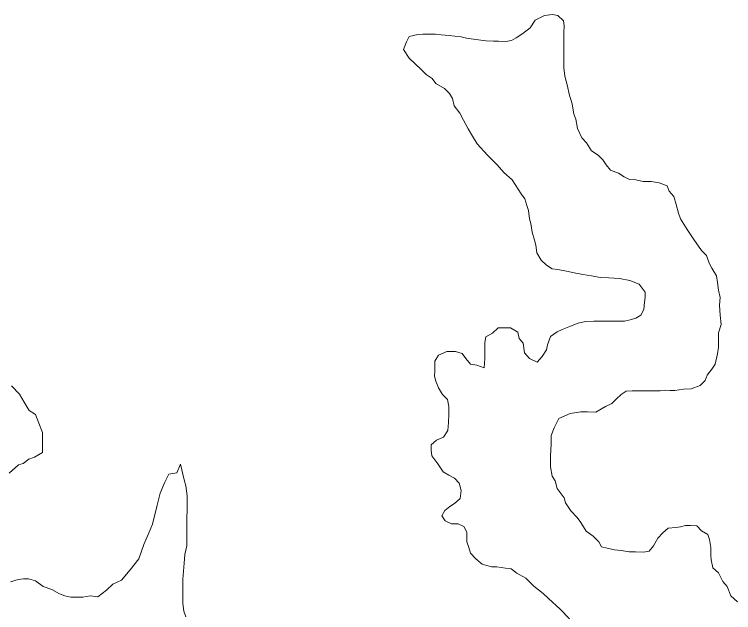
# Model space of a CAD drawing. Extents: x 553962 to 842807, y 8883888 to 9032388.
# Drawn here: x 803038.8 to 803330.3, y 9015772.2 to 9016014.6 of the extents above; entities that cross this region are included whole.
import ezdxf

# ---------------------------------------------------------------- set-up
doc = ezdxf.new("R2010")
doc.units = 0
doc.header["$LTSCALE"] = 200
doc.layers.add('1', color=7, linetype='Continuous', lineweight=13)

msp = doc.modelspace()

# ---------------------------------------------------------------- linework, layer by layer
at = {"layer": '1'}
for points in [[(803259, 9016014.2), (803256.8, 9016014.6), (803253.6, 9016014.2), (803249.9, 9016012.2), (803247.8, 9016009.2), (803244.9, 9016006.8), (803242.1, 9016005.1), (803240.2, 9016004), (803238, 9016003.6), (803235, 9016003.7), (803233, 9016003.7), (803230, 9016003.9), (803227.8, 9016004.2), (803224.8, 9016004.5), (803222, 9016005), (803219.8, 9016005.5), (803217.3, 9016005.8), (803215, 9016006), (803211.8, 9016006.3), (803209.5, 9016006.6), (803207.5, 9016006.6), (803204.3, 9016006.6), (803202.3, 9016006.4), (803198.8, 9016005.6), (803197.7, 9016003.5), (803197.7, 9016003.5)], [(803259, 9016014.2), (803256.8, 9016014.6), (803253.6, 9016014.2), (803249.9, 9016012.2), (803247.8, 9016009.2), (803244.9, 9016006.8), (803242.1, 9016005.1), (803240.2, 9016004), (803238, 9016003.6), (803235, 9016003.7), (803233, 9016003.7), (803230, 9016003.9), (803227.8, 9016004.2), (803224.8, 9016004.5), (803222, 9016005), (803219.8, 9016005.5), (803217.3, 9016005.8), (803215, 9016006), (803211.8, 9016006.3), (803209.5, 9016006.6), (803207.5, 9016006.6), (803204.3, 9016006.6), (803202.3, 9016006.4), (803198.8, 9016005.6), (803197.7, 9016003.5), (803197.7, 9016003.5)], [(803259, 9016014.2), (803256.8, 9016014.6), (803253.6, 9016014.2), (803249.9, 9016012.2), (803247.8, 9016009.2), (803244.9, 9016006.8), (803242.1, 9016005.1), (803240.2, 9016004), (803238, 9016003.6), (803235, 9016003.7), (803233, 9016003.7), (803230, 9016003.9), (803227.8, 9016004.2), (803224.8, 9016004.5), (803222, 9016005), (803219.8, 9016005.5), (803217.3, 9016005.8), (803215, 9016006), (803211.8, 9016006.3), (803209.5, 9016006.6), (803207.5, 9016006.6), (803204.3, 9016006.6), (803202.3, 9016006.4), (803198.8, 9016005.6), (803197.7, 9016003.5), (803197.7, 9016003.5)], [(803261.4, 9015993), (803261.5, 9015995), (803261.5, 9015998), (803261.5, 9016000.5), (803261.5, 9016002.7), (803261.5, 9016005), (803261.5, 9016007.2), (803261.6, 9016010), (803261.3, 9016012), (803259, 9016014.2)], [(803261.4, 9015993), (803261.5, 9015995), (803261.5, 9015998), (803261.5, 9016000.5), (803261.5, 9016002.7), (803261.5, 9016005), (803261.5, 9016007.2), (803261.6, 9016010), (803261.3, 9016012), (803259, 9016014.2)], [(803261.4, 9015993), (803261.5, 9015995), (803261.5, 9015998), (803261.5, 9016000.5), (803261.5, 9016002.7), (803261.5, 9016005), (803261.5, 9016007.2), (803261.6, 9016010), (803261.3, 9016012), (803259, 9016014.2)], [(803197.7, 9016003.5), (803196.5, 9016000.4), (803198.8, 9015996.8), (803203.7, 9015992.3), (803205.6, 9015990.3), (803208.1, 9015988.6), (803209.6, 9015986.6), (803213.1, 9015984.5), (803215.1, 9015982.5), (803216.3, 9015980.5), (803217, 9015977.5), (803219.3, 9015974.5), (803220.8, 9015971.7), (803222.7, 9015968.2), (803224.5, 9015965.2), (803226.4, 9015962.2), (803230.5, 9015957.6), (803234.4, 9015953.6), (803237.1, 9015950.5), (803240.5, 9015947.5), (803244.2, 9015941.9), (803245.7, 9015939.8), (803246.4, 9015937.1), (803247.2, 9015935.1), (803247.6, 9015931.8), (803248.1, 9015929.8), (803248.6, 9015926.3), (803249.6, 9015923.1), (803250.1, 9015921.1), (803250.5, 9015918), (803252.3, 9015915), (803254.5, 9015913), (803256.7, 9015911.5), (803259, 9015911.2), (803262.5, 9015910.5), (803265.7, 9015909.9), (803269.2, 9015909.2), (803272.7, 9015908.6), (803276.2, 9015907.9), (803279.7, 9015907.8), (803284, 9015907.6), (803288.2, 9015906.8), (803292, 9015905.2), (803294.4, 9015902), (803294.4, 9015900), (803294.1, 9015898), (803293.9, 9015895), (803292.6, 9015892.7), (803290.6, 9015891.5), (803288.3, 9015890.8), (803286.1, 9015890.3), (803283.6, 9015890.3), (803280.1, 9015890.3), (803276.6, 9015890.3), (803273.6, 9015890.3), (803270.3, 9015890.1), (803267.3, 9015889.4), (803264.1, 9015888.2), (803260.8, 9015886.9), (803258.8, 9015885.9), (803256, 9015884), (803254.8, 9015880.7), (803254.5, 9015878.7), (803252.7, 9015876), (803250.7, 9015873.7), (803247.5, 9015875.2), (803245.5, 9015877.5), (803245, 9015881.3), (803243.3, 9015883.3), (803242.8, 9015885.8), (803239.8, 9015887.6), (803237.8, 9015887.6), (803234.8, 9015887.6), (803232.5, 9015885.4), (803229.8, 9015883.9), (803229.5, 9015881.6), (803229.5, 9015878.4), (803229.4, 9015875.1), (803229.2, 9015871.4), (803226.2, 9015872.4), (803223.7, 9015872.9), (803221.7, 9015875.2), (803220.2, 9015877.2), (803217.5, 9015878), (803214, 9015878), (803210.7, 9015876.5), (803209.2, 9015874), (803209.2, 9015870.2), (803209.1, 9015868), (803209.6, 9015866), (803210.6, 9015863.2), (803212.3, 9015860.5), (803214.3, 9015858.5), (803214.8, 9015855.7), (803214.8, 9015852.4), (803214.7, 9015849.2), (803214.5, 9015845.9), (803212.7, 9015843.2), (803209.9, 9015842), (803207.7, 9015840.2), (803207.7, 9015838)], [(803197.7, 9016003.5), (803196.5, 9016000.4), (803198.8, 9015996.8), (803203.7, 9015992.3), (803205.6, 9015990.3), (803208.1, 9015988.6), (803209.6, 9015986.6), (803213.1, 9015984.5), (803215.1, 9015982.5), (803216.3, 9015980.5), (803217, 9015977.5), (803219.3, 9015974.5), (803220.8, 9015971.7), (803222.7, 9015968.2), (803224.5, 9015965.2), (803226.4, 9015962.2), (803230.5, 9015957.6), (803234.4, 9015953.6), (803237.1, 9015950.5), (803240.5, 9015947.5), (803244.2, 9015941.9), (803245.7, 9015939.8), (803246.4, 9015937.1), (803247.2, 9015935.1), (803247.6, 9015931.8), (803248.1, 9015929.8), (803248.6, 9015926.3), (803249.6, 9015923.1), (803250.1, 9015921.1), (803250.5, 9015918), (803252.3, 9015915), (803254.5, 9015913), (803256.7, 9015911.5), (803259, 9015911.2), (803262.5, 9015910.5), (803265.7, 9015909.9), (803269.2, 9015909.2), (803272.7, 9015908.6), (803276.2, 9015907.9), (803279.7, 9015907.8), (803284, 9015907.6), (803288.2, 9015906.8), (803292, 9015905.2), (803294.4, 9015902), (803294.4, 9015900), (803294.1, 9015898), (803293.9, 9015895), (803292.6, 9015892.7), (803290.6, 9015891.5), (803288.3, 9015890.8), (803286.1, 9015890.3), (803283.6, 9015890.3), (803280.1, 9015890.3), (803276.6, 9015890.3), (803273.6, 9015890.3), (803270.3, 9015890.1), (803267.3, 9015889.4), (803264.1, 9015888.2), (803260.8, 9015886.9), (803258.8, 9015885.9), (803256, 9015884), (803254.8, 9015880.7), (803254.5, 9015878.7), (803252.7, 9015876), (803250.7, 9015873.7), (803247.5, 9015875.2), (803245.5, 9015877.5), (803245, 9015881.3), (803243.3, 9015883.3), (803242.8, 9015885.8), (803239.8, 9015887.6), (803237.8, 9015887.6), (803234.8, 9015887.6), (803232.5, 9015885.4), (803229.8, 9015883.9), (803229.5, 9015881.6), (803229.5, 9015878.4), (803229.4, 9015875.1), (803229.2, 9015871.4), (803226.2, 9015872.4), (803223.7, 9015872.9), (803221.7, 9015875.2), (803220.2, 9015877.2), (803217.5, 9015878), (803214, 9015878), (803210.7, 9015876.5), (803209.2, 9015874), (803209.2, 9015870.2), (803209.1, 9015868), (803209.6, 9015866), (803210.6, 9015863.2), (803212.3, 9015860.5), (803214.3, 9015858.5), (803214.8, 9015855.7), (803214.8, 9015852.4), (803214.7, 9015849.2), (803214.5, 9015845.9), (803212.7, 9015843.2), (803209.9, 9015842), (803207.7, 9015840.2), (803207.7, 9015838)], [(803197.7, 9016003.5), (803196.5, 9016000.4), (803198.8, 9015996.8), (803203.7, 9015992.3), (803205.6, 9015990.3), (803208.1, 9015988.6), (803209.6, 9015986.6), (803213.1, 9015984.5), (803215.1, 9015982.5), (803216.3, 9015980.5), (803217, 9015977.5), (803219.3, 9015974.5), (803220.8, 9015971.7), (803222.7, 9015968.2), (803224.5, 9015965.2), (803226.4, 9015962.2), (803230.5, 9015957.6), (803234.4, 9015953.6), (803237.1, 9015950.5), (803240.5, 9015947.5), (803244.2, 9015941.9), (803245.7, 9015939.8), (803246.4, 9015937.1), (803247.2, 9015935.1), (803247.6, 9015931.8), (803248.1, 9015929.8), (803248.6, 9015926.3), (803249.6, 9015923.1), (803250.1, 9015921.1), (803250.5, 9015918), (803252.3, 9015915), (803254.5, 9015913), (803256.7, 9015911.5), (803259, 9015911.2), (803262.5, 9015910.5), (803265.7, 9015909.9), (803269.2, 9015909.2), (803272.7, 9015908.6), (803276.2, 9015907.9), (803279.7, 9015907.8), (803284, 9015907.6), (803288.2, 9015906.8), (803292, 9015905.2), (803294.4, 9015902), (803294.4, 9015900), (803294.1, 9015898), (803293.9, 9015895), (803292.6, 9015892.7), (803290.6, 9015891.5), (803288.3, 9015890.8), (803286.1, 9015890.3), (803283.6, 9015890.3), (803280.1, 9015890.3), (803276.6, 9015890.3), (803273.6, 9015890.3), (803270.3, 9015890.1), (803267.3, 9015889.4), (803264.1, 9015888.2), (803260.8, 9015886.9), (803258.8, 9015885.9), (803256, 9015884), (803254.8, 9015880.7), (803254.5, 9015878.7), (803252.7, 9015876), (803250.7, 9015873.7), (803247.5, 9015875.2), (803245.5, 9015877.5), (803245, 9015881.3), (803243.3, 9015883.3), (803242.8, 9015885.8), (803239.8, 9015887.6), (803237.8, 9015887.6), (803234.8, 9015887.6), (803232.5, 9015885.4), (803229.8, 9015883.9), (803229.5, 9015881.6), (803229.5, 9015878.4), (803229.4, 9015875.1), (803229.2, 9015871.4), (803226.2, 9015872.4), (803223.7, 9015872.9), (803221.7, 9015875.2), (803220.2, 9015877.2), (803217.5, 9015878), (803214, 9015878), (803210.7, 9015876.5), (803209.2, 9015874), (803209.2, 9015870.2), (803209.1, 9015868), (803209.6, 9015866), (803210.6, 9015863.2), (803212.3, 9015860.5), (803214.3, 9015858.5), (803214.8, 9015855.7), (803214.8, 9015852.4), (803214.7, 9015849.2), (803214.5, 9015845.9), (803212.7, 9015843.2), (803209.9, 9015842), (803207.7, 9015840.2), (803207.7, 9015838)], [(803286.7, 9015861.9), (803289.2, 9015862.1), (803292.7, 9015862.1), (803294.7, 9015862.1), (803298.2, 9015862), (803300.5, 9015862), (803302.5, 9015862.3), (803304.5, 9015862.2), (803306.5, 9015862.2), (803310, 9015862.7), (803313, 9015862.9), (803316.7, 9015864.2), (803318.7, 9015866.2), (803319.5, 9015868.4), (803321.4, 9015870.8), (803322.8, 9015872.9), (803323.8, 9015877), (803324.1, 9015879.7), (803324.1, 9015882.1), (803324.1, 9015885.5), (803325.2, 9015888.9), (803324.8, 9015892.7), (803324.5, 9015896.7), (803324.8, 9015899.8), (803324.1, 9015902.9), (803323.8, 9015906), (803323.4, 9015908.7), (803321.4, 9015911.8), (803320.4, 9015913.8), (803319.3, 9015916.9), (803317.3, 9015918.9), (803314.2, 9015923.3), (803314.2, 9015923.3), (803314.2, 9015923.3), (803314.2, 9015923.3), (803311.5, 9015927.4), (803308.7, 9015931.8), (803308, 9015934.1), (803307, 9015937.6), (803306.1, 9015940.8), (803304.1, 9015942.9), (803303.3, 9015945.1), (803300.1, 9015946.4), (803296.8, 9015946.9), (803293.6, 9015946.9), (803290.6, 9015947.5), (803288.1, 9015947.7), (803285.9, 9015948.7), (803283.6, 9015950.3), (803280.4, 9015951.5), (803278.6, 9015953.6), (803277.2, 9015955.6), (803275.4, 9015957.6), (803272.7, 9015959.3), (803270.7, 9015962.6), (803268.7, 9015964.6), (803267, 9015968.4), (803266.3, 9015972.2), (803265.5, 9015974.2), (803264.8, 9015978.4), (803263.6, 9015982.2), (803262.9, 9015985.5), (803262.4, 9015987.5), (803261.9, 9015989.5), (803261.4, 9015993)], [(803286.7, 9015861.9), (803289.2, 9015862.1), (803292.7, 9015862.1), (803294.7, 9015862.1), (803298.2, 9015862), (803300.5, 9015862), (803302.5, 9015862.3), (803304.5, 9015862.2), (803306.5, 9015862.2), (803310, 9015862.7), (803313, 9015862.9), (803316.7, 9015864.2), (803318.7, 9015866.2), (803319.5, 9015868.4), (803321.4, 9015870.8), (803322.8, 9015872.9), (803323.8, 9015877), (803324.1, 9015879.7), (803324.1, 9015882.1), (803324.1, 9015885.5), (803325.2, 9015888.9), (803324.8, 9015892.7), (803324.5, 9015896.7), (803324.8, 9015899.8), (803324.1, 9015902.9), (803323.8, 9015906), (803323.4, 9015908.7), (803321.4, 9015911.8), (803320.4, 9015913.8), (803319.3, 9015916.9), (803317.3, 9015918.9), (803314.2, 9015923.3), (803314.2, 9015923.3), (803314.2, 9015923.3), (803314.2, 9015923.3), (803311.5, 9015927.4), (803308.7, 9015931.8), (803308, 9015934.1), (803307, 9015937.6), (803306.1, 9015940.8), (803304.1, 9015942.9), (803303.3, 9015945.1), (803300.1, 9015946.4), (803296.8, 9015946.9), (803293.6, 9015946.9), (803290.6, 9015947.5), (803288.1, 9015947.7), (803285.9, 9015948.7), (803283.6, 9015950.3), (803280.4, 9015951.5), (803278.6, 9015953.6), (803277.2, 9015955.6), (803275.4, 9015957.6), (803272.7, 9015959.3), (803270.7, 9015962.6), (803268.7, 9015964.6), (803267, 9015968.4), (803266.3, 9015972.2), (803265.5, 9015974.2), (803264.8, 9015978.4), (803263.6, 9015982.2), (803262.9, 9015985.5), (803262.4, 9015987.5), (803261.9, 9015989.5), (803261.4, 9015993)], [(803286.7, 9015861.9), (803289.2, 9015862.1), (803292.7, 9015862.1), (803294.7, 9015862.1), (803298.2, 9015862), (803300.5, 9015862), (803302.5, 9015862.3), (803304.5, 9015862.2), (803306.5, 9015862.2), (803310, 9015862.7), (803313, 9015862.9), (803316.7, 9015864.2), (803318.7, 9015866.2), (803319.5, 9015868.4), (803321.4, 9015870.8), (803322.8, 9015872.9), (803323.8, 9015877), (803324.1, 9015879.7), (803324.1, 9015882.1), (803324.1, 9015885.5), (803325.2, 9015888.9), (803324.8, 9015892.7), (803324.5, 9015896.7), (803324.8, 9015899.8), (803324.1, 9015902.9), (803323.8, 9015906), (803323.4, 9015908.7), (803321.4, 9015911.8), (803320.4, 9015913.8), (803319.3, 9015916.9), (803317.3, 9015918.9), (803314.2, 9015923.3), (803314.2, 9015923.3), (803314.2, 9015923.3), (803314.2, 9015923.3), (803311.5, 9015927.4), (803308.7, 9015931.8), (803308, 9015934.1), (803307, 9015937.6), (803306.1, 9015940.8), (803304.1, 9015942.9), (803303.3, 9015945.1), (803300.1, 9015946.4), (803296.8, 9015946.9), (803293.6, 9015946.9), (803290.6, 9015947.5), (803288.1, 9015947.7), (803285.9, 9015948.7), (803283.6, 9015950.3), (803280.4, 9015951.5), (803278.6, 9015953.6), (803277.2, 9015955.6), (803275.4, 9015957.6), (803272.7, 9015959.3), (803270.7, 9015962.6), (803268.7, 9015964.6), (803267, 9015968.4), (803266.3, 9015972.2), (803265.5, 9015974.2), (803264.8, 9015978.4), (803263.6, 9015982.2), (803262.9, 9015985.5), (803262.4, 9015987.5), (803261.9, 9015989.5), (803261.4, 9015993)], [(803036.6, 9015828.7), (803040.4, 9015832.1), (803042.4, 9015832.6), (803044.6, 9015834.4), (803046.9, 9015835.1), (803050.2, 9015837.1), (803050.2, 9015840.3), (803050.2, 9015842.3), (803050.2, 9015845.1), (803048.7, 9015848.9), (803047.3, 9015852.4), (803044.8, 9015854.1), (803042.8, 9015857.4), (803040.8, 9015860.7), (803037.6, 9015864)], [(803036.6, 9015828.7), (803040.4, 9015832.1), (803042.4, 9015832.6), (803044.6, 9015834.4), (803046.9, 9015835.1), (803050.2, 9015837.1), (803050.2, 9015840.3), (803050.2, 9015842.3), (803050.2, 9015845.1), (803048.7, 9015848.9), (803047.3, 9015852.4), (803044.8, 9015854.1), (803042.8, 9015857.4), (803040.8, 9015860.7), (803037.6, 9015864)], [(803036.6, 9015828.7), (803040.4, 9015832.1), (803042.4, 9015832.6), (803044.6, 9015834.4), (803046.9, 9015835.1), (803050.2, 9015837.1), (803050.2, 9015840.3), (803050.2, 9015842.3), (803050.2, 9015845.1), (803048.7, 9015848.9), (803047.3, 9015852.4), (803044.8, 9015854.1), (803042.8, 9015857.4), (803040.8, 9015860.7), (803037.6, 9015864)], [(803296, 9015797), (803293.7, 9015796.7), (803290.5, 9015796.8), (803288, 9015796.8), (803284.7, 9015797.3), (803282, 9015797.6), (803279, 9015798.3), (803276.7, 9015798.8), (803275.7, 9015800.8), (803273.3, 9015803.1), (803270.5, 9015805.1), (803268.3, 9015808.7), (803266.8, 9015810.7), (803264.3, 9015813.4), (803262.1, 9015816.7), (803261.6, 9015818.7), (803258.7, 9015822.5), (803257.9, 9015825.5), (803256.7, 9015827.5), (803256, 9015831.3), (803256, 9015833.3), (803256, 9015835.5), (803256.3, 9015840.5), (803256.3, 9015844), (803257.6, 9015847), (803259.4, 9015850.8), (803264, 9015852.9), (803264, 9015852.9), (803268.3, 9015853.5), (803271.1, 9015853.5), (803271.1, 9015853.5), (803274.4, 9015853.4), (803278.4, 9015855.7), (803280.9, 9015856.9), (803282.7, 9015858.6), (803284.7, 9015860.6), (803286.7, 9015861.9)], [(803296, 9015797), (803293.7, 9015796.7), (803290.5, 9015796.8), (803288, 9015796.8), (803284.7, 9015797.3), (803282, 9015797.6), (803279, 9015798.3), (803276.7, 9015798.8), (803275.7, 9015800.8), (803273.3, 9015803.1), (803270.5, 9015805.1), (803268.3, 9015808.7), (803266.8, 9015810.7), (803264.3, 9015813.4), (803262.1, 9015816.7), (803261.6, 9015818.7), (803258.7, 9015822.5), (803257.9, 9015825.5), (803256.7, 9015827.5), (803256, 9015831.3), (803256, 9015833.3), (803256, 9015835.5), (803256.3, 9015840.5), (803256.3, 9015844), (803257.6, 9015847), (803259.4, 9015850.8), (803264, 9015852.9), (803264, 9015852.9), (803268.3, 9015853.5), (803271.1, 9015853.5), (803271.1, 9015853.5), (803274.4, 9015853.4), (803278.4, 9015855.7), (803280.9, 9015856.9), (803282.7, 9015858.6), (803284.7, 9015860.6), (803286.7, 9015861.9)], [(803296, 9015797), (803293.7, 9015796.7), (803290.5, 9015796.8), (803288, 9015796.8), (803284.7, 9015797.3), (803282, 9015797.6), (803279, 9015798.3), (803276.7, 9015798.8), (803275.7, 9015800.8), (803273.3, 9015803.1), (803270.5, 9015805.1), (803268.3, 9015808.7), (803266.8, 9015810.7), (803264.3, 9015813.4), (803262.1, 9015816.7), (803261.6, 9015818.7), (803258.7, 9015822.5), (803257.9, 9015825.5), (803256.7, 9015827.5), (803256, 9015831.3), (803256, 9015833.3), (803256, 9015835.5), (803256.3, 9015840.5), (803256.3, 9015844), (803257.6, 9015847), (803259.4, 9015850.8), (803264, 9015852.9), (803264, 9015852.9), (803268.3, 9015853.5), (803271.1, 9015853.5), (803271.1, 9015853.5), (803274.4, 9015853.4), (803278.4, 9015855.7), (803280.9, 9015856.9), (803282.7, 9015858.6), (803284.7, 9015860.6), (803286.7, 9015861.9)], [(803207.7, 9015838), (803207.9, 9015835.7), (803210.4, 9015832.4), (803212.6, 9015829.2), (803214.8, 9015827.9), (803217.1, 9015826.6), (803219.1, 9015824.6), (803219.8, 9015821.6), (803219.5, 9015818.4), (803217.2, 9015816.4), (803215.2, 9015815.1), (803213.2, 9015813.6), (803212, 9015811.4), (803213.4, 9015809.4), (803215.9, 9015808.1), (803218.7, 9015808.1), (803220.9, 9015807.1), (803222.2, 9015804.8), (803222.1, 9015802.8), (803222.1, 9015800.8), (803222.9, 9015798.6), (803223.6, 9015796.3), (803225.8, 9015794), (803228.3, 9015791.8), (803232.1, 9015790.7), (803234.3, 9015790.7), (803237.8, 9015790.2), (803240.1, 9015789.9), (803242.4, 9015788.1), (803246.1, 9015786.1), (803249.3, 9015782.9), (803253.1, 9015779.9), (803255.3, 9015777.9), (803260, 9015773.5), (803263.7, 9015769.6)], [(803207.7, 9015838), (803207.9, 9015835.7), (803210.4, 9015832.4), (803212.6, 9015829.2), (803214.8, 9015827.9), (803217.1, 9015826.6), (803219.1, 9015824.6), (803219.8, 9015821.6), (803219.5, 9015818.4), (803217.2, 9015816.4), (803215.2, 9015815.1), (803213.2, 9015813.6), (803212, 9015811.4), (803213.4, 9015809.4), (803215.9, 9015808.1), (803218.7, 9015808.1), (803220.9, 9015807.1), (803222.2, 9015804.8), (803222.1, 9015802.8), (803222.1, 9015800.8), (803222.9, 9015798.6), (803223.6, 9015796.3), (803225.8, 9015794), (803228.3, 9015791.8), (803232.1, 9015790.7), (803234.3, 9015790.7), (803237.8, 9015790.2), (803240.1, 9015789.9), (803242.4, 9015788.1), (803246.1, 9015786.1), (803249.3, 9015782.9), (803253.1, 9015779.9), (803255.3, 9015777.9), (803260, 9015773.5), (803263.7, 9015769.6)], [(803207.7, 9015838), (803207.9, 9015835.7), (803210.4, 9015832.4), (803212.6, 9015829.2), (803214.8, 9015827.9), (803217.1, 9015826.6), (803219.1, 9015824.6), (803219.8, 9015821.6), (803219.5, 9015818.4), (803217.2, 9015816.4), (803215.2, 9015815.1), (803213.2, 9015813.6), (803212, 9015811.4), (803213.4, 9015809.4), (803215.9, 9015808.1), (803218.7, 9015808.1), (803220.9, 9015807.1), (803222.2, 9015804.8), (803222.1, 9015802.8), (803222.1, 9015800.8), (803222.9, 9015798.6), (803223.6, 9015796.3), (803225.8, 9015794), (803228.3, 9015791.8), (803232.1, 9015790.7), (803234.3, 9015790.7), (803237.8, 9015790.2), (803240.1, 9015789.9), (803242.4, 9015788.1), (803246.1, 9015786.1), (803249.3, 9015782.9), (803253.1, 9015779.9), (803255.3, 9015777.9), (803260, 9015773.5), (803263.7, 9015769.6)], [(803106.1, 9015832.3), (803104.6, 9015828.8), (803101.4, 9015828.2), (803099.8, 9015825), (803097.9, 9015820.5), (803097.9, 9015820.5), (803096.6, 9015815.7), (803096.6, 9015815.7), (803096.6, 9015815.7), (803094.7, 9015808), (803094.7, 9015808), (803093.4, 9015804.8), (803091.2, 9015799.7), (803089.2, 9015794), (803085.7, 9015789.5), (803082.2, 9015785.3), (803078.7, 9015783.7), (803076.1, 9015781.2), (803072.6, 9015778.6), (803069.5, 9015778.9), (803066.5, 9015778.4), (803064.5, 9015778.4), (803061.7, 9015778.4), (803059.2, 9015778.9), (803057, 9015779.7), (803054, 9015781.5), (803050.5, 9015782.8), (803047.3, 9015785), (803044.5, 9015785.8), (803042.5, 9015785.8), (803040.3, 9015785.6), (803037.2, 9015784.6)], [(803106.1, 9015832.3), (803104.6, 9015828.8), (803101.4, 9015828.2), (803099.8, 9015825), (803097.9, 9015820.5), (803097.9, 9015820.5), (803096.6, 9015815.7), (803096.6, 9015815.7), (803096.6, 9015815.7), (803094.7, 9015808), (803094.7, 9015808), (803093.4, 9015804.8), (803091.2, 9015799.7), (803089.2, 9015794), (803085.7, 9015789.5), (803082.2, 9015785.3), (803078.7, 9015783.7), (803076.1, 9015781.2), (803072.6, 9015778.6), (803069.5, 9015778.9), (803066.5, 9015778.4), (803064.5, 9015778.4), (803061.7, 9015778.4), (803059.2, 9015778.9), (803057, 9015779.7), (803054, 9015781.5), (803050.5, 9015782.8), (803047.3, 9015785), (803044.5, 9015785.8), (803042.5, 9015785.8), (803040.3, 9015785.6), (803037.2, 9015784.6)], [(803106.1, 9015832.3), (803104.6, 9015828.8), (803101.4, 9015828.2), (803099.8, 9015825), (803097.9, 9015820.5), (803097.9, 9015820.5), (803096.6, 9015815.7), (803096.6, 9015815.7), (803096.6, 9015815.7), (803094.7, 9015808), (803094.7, 9015808), (803093.4, 9015804.8), (803091.2, 9015799.7), (803089.2, 9015794), (803085.7, 9015789.5), (803082.2, 9015785.3), (803078.7, 9015783.7), (803076.1, 9015781.2), (803072.6, 9015778.6), (803069.5, 9015778.9), (803066.5, 9015778.4), (803064.5, 9015778.4), (803061.7, 9015778.4), (803059.2, 9015778.9), (803057, 9015779.7), (803054, 9015781.5), (803050.5, 9015782.8), (803047.3, 9015785), (803044.5, 9015785.8), (803042.5, 9015785.8), (803040.3, 9015785.6), (803037.2, 9015784.6)], [(803108.2, 9015770.4), (803107.4, 9015772.7), (803107, 9015775.9), (803107, 9015778.4), (803107, 9015782.2), (803107, 9015785.7), (803107.3, 9015789), (803107.6, 9015792.2), (803107.9, 9015795.7), (803108.6, 9015799.2), (803108.7, 9015802.5), (803108.7, 9015804.5), (803108.7, 9015806.5), (803108.7, 9015808.5), (803108.7, 9015810.5), (803108.8, 9015813.7), (803108.8, 9015817.5), (803108.8, 9015819.5), (803108.3, 9015823.5), (803107.6, 9015826), (803106.1, 9015832.3)], [(803108.2, 9015770.4), (803107.4, 9015772.7), (803107, 9015775.9), (803107, 9015778.4), (803107, 9015782.2), (803107, 9015785.7), (803107.3, 9015789), (803107.6, 9015792.2), (803107.9, 9015795.7), (803108.6, 9015799.2), (803108.7, 9015802.5), (803108.7, 9015804.5), (803108.7, 9015806.5), (803108.7, 9015808.5), (803108.7, 9015810.5), (803108.8, 9015813.7), (803108.8, 9015817.5), (803108.8, 9015819.5), (803108.3, 9015823.5), (803107.6, 9015826), (803106.1, 9015832.3)], [(803108.2, 9015770.4), (803107.4, 9015772.7), (803107, 9015775.9), (803107, 9015778.4), (803107, 9015782.2), (803107, 9015785.7), (803107.3, 9015789), (803107.6, 9015792.2), (803107.9, 9015795.7), (803108.6, 9015799.2), (803108.7, 9015802.5), (803108.7, 9015804.5), (803108.7, 9015806.5), (803108.7, 9015808.5), (803108.7, 9015810.5), (803108.8, 9015813.7), (803108.8, 9015817.5), (803108.8, 9015819.5), (803108.3, 9015823.5), (803107.6, 9015826), (803106.1, 9015832.3)], [(803331.8, 9015776.5), (803329.1, 9015779), (803327.6, 9015782.7), (803325.9, 9015784.8), (803324.2, 9015788.3), (803321.9, 9015790.3), (803321.2, 9015793.5), (803321, 9015795.5), (803321, 9015798.6), (803320.5, 9015801.8), (803319.8, 9015803.8), (803317.3, 9015805.3), (803315.3, 9015807.3), (803312.8, 9015807.4), (803310.8, 9015807.4), (803308.8, 9015806.9), (803306.8, 9015806.7), (803303.8, 9015806.4), (803301.6, 9015804.5), (803299.6, 9015802.3), (803297.8, 9015799.2), (803296, 9015797)], [(803331.8, 9015776.5), (803329.1, 9015779), (803327.6, 9015782.7), (803325.9, 9015784.8), (803324.2, 9015788.3), (803321.9, 9015790.3), (803321.2, 9015793.5), (803321, 9015795.5), (803321, 9015798.6), (803320.5, 9015801.8), (803319.8, 9015803.8), (803317.3, 9015805.3), (803315.3, 9015807.3), (803312.8, 9015807.4), (803310.8, 9015807.4), (803308.8, 9015806.9), (803306.8, 9015806.7), (803303.8, 9015806.4), (803301.6, 9015804.5), (803299.6, 9015802.3), (803297.8, 9015799.2), (803296, 9015797)], [(803331.8, 9015776.5), (803329.1, 9015779), (803327.6, 9015782.7), (803325.9, 9015784.8), (803324.2, 9015788.3), (803321.9, 9015790.3), (803321.2, 9015793.5), (803321, 9015795.5), (803321, 9015798.6), (803320.5, 9015801.8), (803319.8, 9015803.8), (803317.3, 9015805.3), (803315.3, 9015807.3), (803312.8, 9015807.4), (803310.8, 9015807.4), (803308.8, 9015806.9), (803306.8, 9015806.7), (803303.8, 9015806.4), (803301.6, 9015804.5), (803299.6, 9015802.3), (803297.8, 9015799.2), (803296, 9015797)]]:
    msp.add_lwpolyline(points, dxfattribs=at)

doc.saveas('drawing.dxf')
